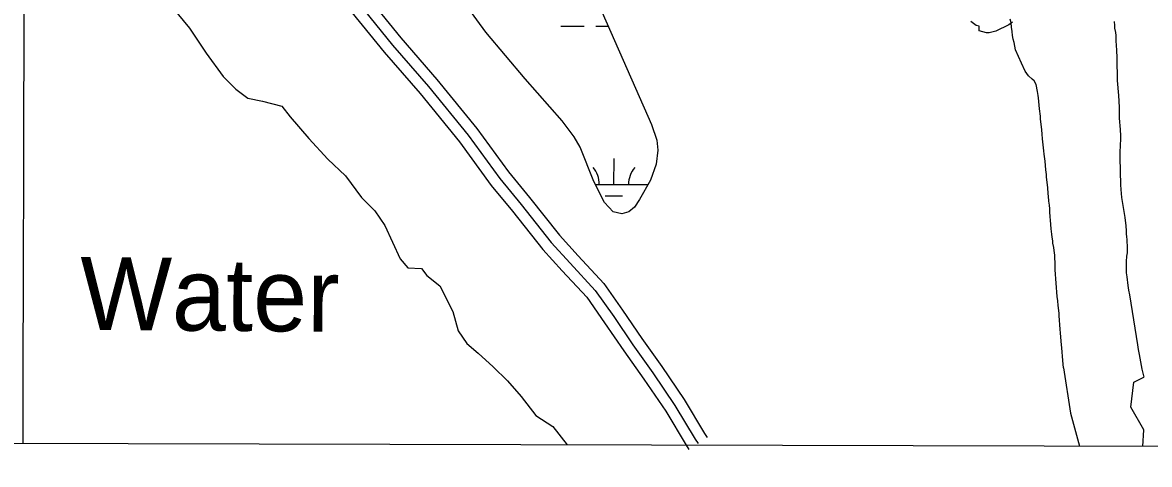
# Model space of a CAD drawing. Extents: x 3161665 to 3199565, y 885729 to 911164.
# Drawn here: x 3186778 to 3188327, y 891109 to 891715 of the extents above; entities that cross this region are included whole.
import ezdxf

# ---------------------------------------------------------------- set-up
doc = ezdxf.new("R2010")
doc.units = 0
for name, color, linetype in [('V-GRID-FRAM', 7, 'Continuous'), ('V-GRID-MAJR', 7, 'Continuous'), ('V-RIVR-IDEN', 7, 'Continuous'), ('V-ROAD-CNTR', 7, 'Continuous'), ('V-SITE-VEGE', 7, 'Continuous'), ('V-TOPO-SHOR', 7, 'Continuous'), ('V-WETL-SWMP', 7, 'Continuous')]:
    doc.layers.add(name, color=color, linetype=linetype)

msp = doc.modelspace()

# ---------------------------------------------------------------- linework, layer by layer
at = {"layer": 'V-GRID-FRAM'}
msp.add_lwpolyline([(3165935.6, 909383.8), (3197271.3, 909297.2), (3197229, 891108.8), (3165877.4, 891195.5), (3165935.6, 909383.8)], dxfattribs=at)
at = {"layer": 'V-GRID-MAJR'}
msp.add_spline([(3186778.5, 891137.7), (3186794.3, 897197.4), (3186810.2, 903260.2), (3186826.1, 909323), (3186826.1, 909326.1)], degree=3, dxfattribs=at)
at = {"layer": 'V-ROAD-CNTR'}
for points in [[(3187221.9, 891763.9), (3187286.1, 891684.5), (3187335.8, 891627.6), (3187390.2, 891560.7), (3187433.6, 891501.1), (3187463, 891465.7), (3187504.3, 891413.7), (3187530.3, 891385), (3187565, 891347.8), (3187590.2, 891311.9), (3187616.6, 891273.2), (3187644.1, 891234.7), (3187674.4, 891189.9), (3187702.4, 891143.4), (3187706.2, 891137.7)], [(3187233.5, 891773.4), (3187297.6, 891694.2), (3187347.2, 891637.3), (3187402.1, 891569.9), (3187445.5, 891510.3), (3187474.6, 891475.2), (3187515.8, 891423.4), (3187541.3, 891395.1), (3187576.6, 891357.3), (3187602.5, 891320.5), (3187628.9, 891281.8), (3187656.5, 891243.2), (3187687, 891197.9), (3187715.1, 891151.4), (3187718.7, 891146)], [(3187210.2, 891754.5), (3187274.6, 891674.9), (3187324.3, 891618), (3187378.4, 891551.6), (3187421.8, 891491.9), (3187451.3, 891456.3), (3187492.9, 891404), (3187519.2, 891374.8), (3187553.3, 891338.4), (3187577.8, 891303.4), (3187604.3, 891264.6), (3187631.8, 891226.1), (3187661.7, 891181.8), (3187689.7, 891135.4), (3187693.7, 891129.3)]]:
    msp.add_lwpolyline(points, dxfattribs=at)
at = {"layer": 'V-SITE-VEGE'}
msp.add_lwpolyline([(3188138.3, 891716), (3188133.1, 891712.3), (3188115.2, 891703.6), (3188106.3, 891701.1), (3188102.5, 891701.2), (3188092.4, 891703.8), (3188092.4, 891710.2), (3188088.6, 891711.5), (3188081.1, 891716.7)], dxfattribs=at)
at = {"layer": 'V-TOPO-SHOR'}
for points in [[(3186983.4, 891736.6), (3187007.3, 891707.7), (3187030.1, 891673.3), (3187053.6, 891641.5), (3187070.8, 891623.8), (3187087.5, 891611.8), (3187107.6, 891607.6), (3187134.3, 891600.4), (3187145.7, 891586.1), (3187171.1, 891556.2), (3187197.5, 891527.8), (3187221.5, 891505), (3187243.6, 891475.3), (3187262, 891456.9), (3187275.7, 891437), (3187296.8, 891391.1), (3187307.5, 891378.5), (3187326.3, 891377.8), (3187333.4, 891368), (3187351.4, 891354.1), (3187369.2, 891318.6), (3187376.3, 891292.4), (3187388.3, 891274.7), (3187403.8, 891261.7), (3187424.5, 891242.6), (3187444.4, 891223.5), (3187463.2, 891202.2), (3187483.4, 891176.1), (3187506.7, 891161), (3187526.5, 891135.7)], [(3188208.5, 891241.6), (3188207.8, 891246.4), (3188207.3, 891251.4), (3188206.2, 891269), (3188205.8, 891273.1), (3188204.4, 891288.9), (3188203.9, 891294.6), (3188202.3, 891312.7), (3188202.4, 891315.8), (3188201.9, 891320.2), (3188201.2, 891327.2), (3188200.5, 891333.2), (3188199.5, 891339.4), (3188197.1, 891375.9), (3188197.1, 891380.3), (3188197, 891386.8), (3188196.7, 891390.9), (3188196.3, 891396.1), (3188195.6, 891402.3), (3188194.9, 891406.4), (3188193.9, 891412.7), (3188193.7, 891415.8), (3188192.9, 891421), (3188192.5, 891425.1), (3188191.5, 891432.1), (3188190.6, 891444), (3188190.2, 891448.9), (3188189.7, 891455.7), (3188189.5, 891459.5), (3188189, 891464.5), (3188188.3, 891470.2), (3188187.9, 891477.1), (3188187.4, 891480.3), (3188186.7, 891488.8), (3188185.1, 891503.3), (3188184.9, 891506.9), (3188184.2, 891513.1), (3188183, 891525.1), (3188181.8, 891534.6), (3188181.3, 891539.3), (3188179.7, 891555.9), (3188179.3, 891562.1), (3188178.6, 891568.3), (3188176.9, 891583.3), (3188176.7, 891586.7), (3188175.5, 891597), (3188173.9, 891612.1), (3188173.4, 891615.4), (3188172.7, 891620.6), (3188170.9, 891630.5), (3188168.2, 891635.3), (3188165.4, 891637.8), (3188160.4, 891642.3), (3188155.9, 891648.6), (3188150.8, 891659.8), (3188142.6, 891678.1), (3188140.4, 891688), (3188139.4, 891692.4), (3188138.4, 891697.8), (3188137.9, 891703), (3188137, 891709), (3188136.3, 891714.9), (3188135.3, 891719.9)], [(3188277.8, 891716.9), (3188278.5, 891711.5), (3188278.7, 891707.9), (3188279.7, 891701.9), (3188280.1, 891697.5), (3188280.3, 891691.1), (3188280.8, 891682.8), (3188281.2, 891678.6), (3188281.4, 891673.7), (3188281.6, 891670.6), (3188281.6, 891665.7), (3188281.6, 891662.6), (3188282.1, 891640.1), (3188282, 891635.7), (3188283.9, 891615.2), (3188284.7, 891599.4), (3188284.9, 891596.3), (3188284.9, 891591.9), (3188285.1, 891584.2), (3188286.2, 891568.6), (3188286.9, 891560.1)], [(3188286.9, 891560.1), (3188286.8, 891556), (3188286.5, 891546.4), (3188285.8, 891537.3), (3188286.5, 891504), (3188286.7, 891500.1), (3188286.9, 891492.8), (3188287.3, 891486.1), (3188288.2, 891475.2), (3188292.6, 891447.8), (3188294, 891436.4), (3188294.4, 891429.6), (3188294.6, 891425.2), (3188295.1, 891421.1), (3188295.3, 891417.5), (3188295.6, 891413.3), (3188295.8, 891409.7), (3188295.7, 891406.6), (3188296, 891403.5), (3188295.7, 891399.4), (3188295.1, 891394.5), (3188294.5, 891387.2), (3188294.4, 891381), (3188294.4, 891376.4), (3188294.6, 891371.7), (3188295.3, 891366.3), (3188297, 891354.3), (3188297.9, 891347.9), (3188298.9, 891341.6), (3188310.3, 891273.2), (3188311.2, 891266.5), (3188312.2, 891259.7), (3188316, 891239.8), (3188318.8, 891228.5)], [(3188208.5, 891241.6), (3188218, 891179.1), (3188230.5, 891133.7)], [(3188317.5, 891133.5), (3188318.7, 891156.2), (3188300.9, 891187.6), (3188305.2, 891221.9), (3188318.8, 891228.5)]]:
    msp.add_lwpolyline(points, dxfattribs=at)
at = {"layer": 'V-WETL-SWMP'}
for p, q in [((3187517.8, 891710.4), (3187549.8, 891710.3)), ((3187565.8, 891710.3), (3187582.6, 891710.3)), ((3187590.6, 891493), (3187590.7, 891529)), ((3187565, 891493.1), (3187637.2, 891492.9)), ((3187578.5, 891477.6), (3187602.5, 891477.5))]:
    msp.add_line(p, q, dxfattribs=at)
msp.add_lwpolyline([(3187569.2, 891740.6), (3187642.1, 891575.3), (3187649.5, 891554.1), (3187650.9, 891540.3), (3187648.4, 891521), (3187640.7, 891499.1), (3187625.8, 891472.7), (3187619, 891462.2), (3187611, 891455.5), (3187601.3, 891452.7), (3187589.6, 891455.8), (3187577.4, 891468.3), (3187562.9, 891497.2), (3187544.1, 891544.2), (3187536.1, 891558.3), (3187519.3, 891580.5), (3187468.7, 891638), (3187414.5, 891702.3), (3187385.9, 891741.1)], dxfattribs=at)
for centre, start, end in [((3187535.3, 891493.6), 359.0698, 40.6135), ((3187645.8, 891493.3), 139.0698, 180.6135)]:
    msp.add_arc(centre, 35.2, start, end, dxfattribs=at)

# ---------------------------------------------------------------- texts
at = {"layer": 'V-RIVR-IDEN'}
msp.add_text('Water', height=100, rotation=359.566, dxfattribs=at).set_placement((3186856.6, 891293.7))

doc.saveas('drawing.dxf')
